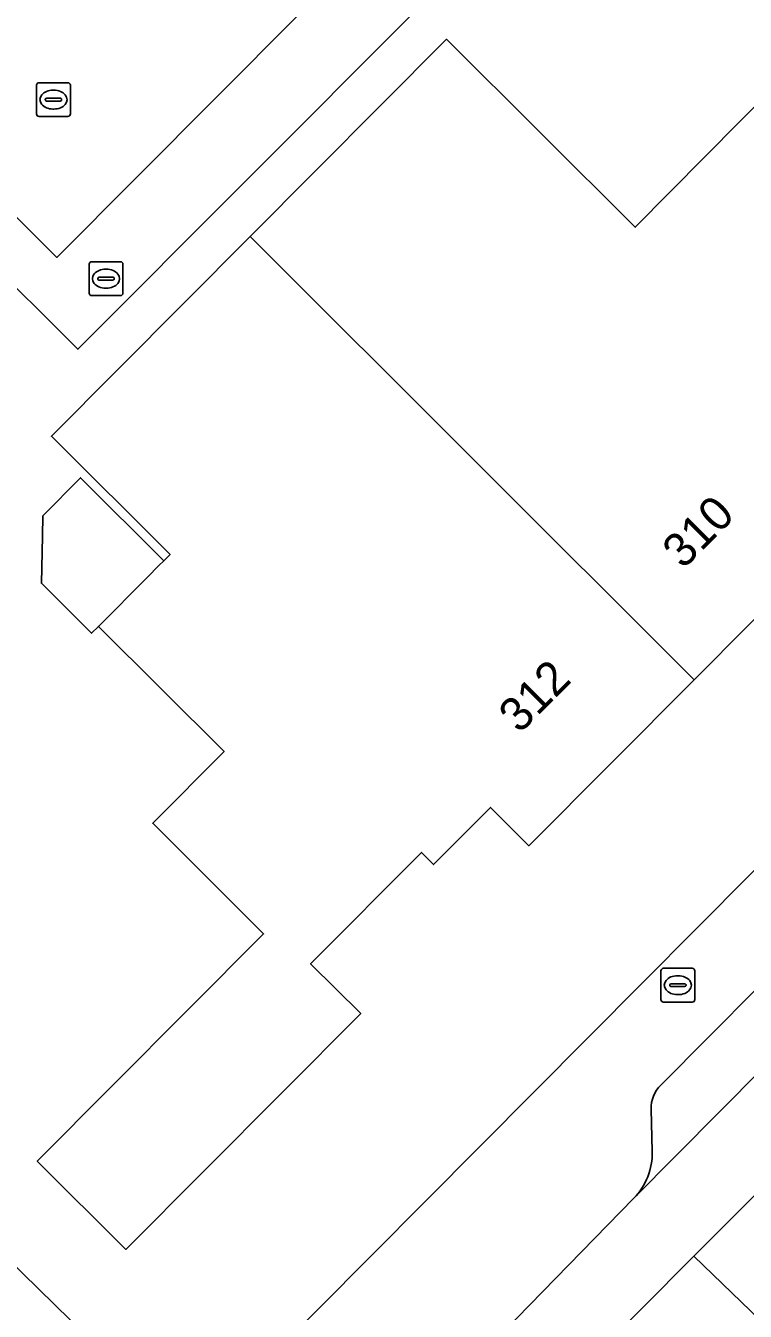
# Model space of a CAD drawing. Extents: x 157767 to 159172, y 387839 to 389425.
# Drawn here: x 158476.92 to 158498.22, y 388698.93 to 388736.97 of the extents above; entities that cross this region are included whole.
import ezdxf

# ---------------------------------------------------------------- set-up
doc = ezdxf.new("R2010")
doc.units = 0
for name, color, linetype in [('IMGEO_Brandkraan', 7, 'Continuous'), ('IMGEO_Erf', 7, 'Continuous'), ('IMGEO_Pand', 7, 'Continuous'), ('IMGEO_Pand_nummerreeks', 7, 'Continuous'), ('IMGEO_Parkeervlak_open', 7, 'Continuous'), ('IMGEO_Rijbaan_lokaal_gesloten', 7, 'Continuous'), ('IMGEO_Rijbaan_lokaal_open', 7, 'Continuous'), ('IMGEO_Rioolput', 7, 'Continuous'), ('IMGEO_Voetpad_open', 7, 'Continuous')]:
    doc.layers.add(name, color=color, linetype=linetype)

msp = doc.modelspace()

# ---------------------------------------------------------------- linework, layer by layer
at = {"layer": 'IMGEO_Brandkraan'}
for p, q in [((158478.802, 388729.062), (158478.802, 388729.914)), ((158478.877, 388729.988), (158479.729, 388729.988)), ((158479.803, 388729.914), (158479.803, 388729.062)), ((158479.061, 388729.482), (158479.061, 388729.494)), ((158479.499, 388729.445), (158479.101, 388729.445)), ((158479.104, 388729.531), (158479.502, 388729.531)), ((158479.29, 388729.768), (158479.315, 388729.768)), ((158479.545, 388729.494), (158479.545, 388729.482)), ((158479.313, 388729.208), (158479.288, 388729.208)), ((158479.729, 388728.988), (158478.877, 388728.988)), ((158495.728, 388708.156), (158495.728, 388709.008)), ((158495.803, 388709.082), (158496.655, 388709.082)), ((158496.729, 388709.008), (158496.729, 388708.156)), ((158495.987, 388708.576), (158495.987, 388708.588)), ((158496.425, 388708.539), (158496.027, 388708.539)), ((158496.03, 388708.625), (158496.428, 388708.625)), ((158496.216, 388708.862), (158496.241, 388708.862)), ((158496.471, 388708.588), (158496.471, 388708.576)), ((158496.239, 388708.302), (158496.214, 388708.302)), ((158496.655, 388708.082), (158495.803, 388708.082))]:
    msp.add_line(p, q, dxfattribs=at)
for points in [[(158478.802, 388729.062), (158478.802, 388729.914)], [(158478.877, 388729.988), (158479.729, 388729.988)], [(158479.803, 388729.914), (158479.803, 388729.062)], [(158479.729, 388728.988), (158478.877, 388728.988)], [(158495.728, 388708.156), (158495.728, 388709.008)], [(158495.803, 388709.082), (158496.655, 388709.082)], [(158496.729, 388709.008), (158496.729, 388708.156)], [(158496.655, 388708.082), (158495.803, 388708.082)]]:
    msp.add_lwpolyline(points, dxfattribs=at)
for centre, radius, start, end in [((158478.879, 388729.912), 0.0765, 91.552, 178.448), ((158478.879, 388729.912), 0.0765, 91.552, 178.448), ((158479.727, 388729.912), 0.0765, 1.552, 88.448), ((158479.727, 388729.912), 0.0765, 1.552, 88.448), ((158479.101, 388729.491), 0.0403, 85.8775, 175.7526), ((158479.098, 388729.481), 0.0366, 178.938, 274.7102), ((158479.502, 388729.488), 0.043, 264.8664, 352.4533), ((158479.506, 388729.493), 0.0386, 1.7309, 96.639), ((158478.879, 388729.064), 0.0765, 181.552, 268.448), ((158478.879, 388729.064), 0.0765, 181.552, 268.448), ((158479.727, 388729.064), 0.0765, 271.552, 358.448), ((158479.727, 388729.064), 0.0765, 271.552, 358.448), ((158495.805, 388709.006), 0.0765, 91.552, 178.448), ((158495.805, 388709.006), 0.0765, 91.552, 178.448), ((158496.653, 388709.006), 0.0765, 1.552, 88.448), ((158496.653, 388709.006), 0.0765, 1.552, 88.448), ((158496.027, 388708.585), 0.0403, 85.8775, 175.7526), ((158496.024, 388708.575), 0.0366, 178.938, 274.7102), ((158496.428, 388708.582), 0.043, 264.8664, 352.4533), ((158496.432, 388708.587), 0.0386, 1.7309, 96.639), ((158495.805, 388708.158), 0.0765, 181.552, 268.448), ((158495.805, 388708.158), 0.0765, 181.552, 268.448), ((158496.653, 388708.158), 0.0765, 271.552, 358.448), ((158496.653, 388708.158), 0.0765, 271.552, 358.448)]:
    msp.add_arc(centre, radius, start, end, dxfattribs=at)
for centre, major_axis, ratio, start_param, end_param in [((158479.289, 388729.488), (-0.387, 0.002), 0.722429, 4.712389, 7.853982), ((158479.314, 388729.488), (-0.39, 0.002), 0.717154, 1.570796, 4.712389), ((158496.215, 388708.582), (-0.387, 0.002), 0.722429, 4.712389, 7.853982), ((158496.24, 388708.582), (-0.39, 0.002), 0.717154, 1.570796, 4.712389)]:
    msp.add_ellipse(centre, major_axis=major_axis, ratio=ratio, start_param=start_param, end_param=end_param, dxfattribs=at)
at = {"layer": 'IMGEO_Erf'}
for points in [[(158483.957, 388697.358), (158500, 388713.495), (158536.294, 388750), (158564.998, 388778.87), (158550.298, 388793.461)], [(158488.5, 388737.452), (158478.471, 388727.401), (158475.565, 388730.284), (158473.041, 388727.75), (158468.842, 388723.534), (158476.322, 388716.084), (158471.877, 388711.621), (158468.355, 388715.128), (158467.971, 388714.743), (158466.238, 388716.469), (158465.137, 388715.363), (158461.065, 388719.419), (158460.645, 388718.997), (158459.085, 388720.551), (158459.517, 388720.985), (158457.019, 388723.473), (158467.137, 388733.631), (158469.612, 388736.116), (158468.981, 388736.736), (158455.78, 388723.57), (158467.535, 388709.137), (158468.482, 388708.212), (158475.377, 388701.475), (158479.694, 388697.257)], [(158500, 388720.924), (158496.71, 388717.621), (158491.818, 388712.709), (158490.682, 388713.841), (158489, 388712.153), (158488.641, 388712.51), (158485.359, 388709.215), (158486.84, 388707.741), (158479.889, 388700.762), (158477.268, 388703.373), (158483.968, 388710.1), (158480.684, 388713.373), (158482.796, 388715.494), (158479.075, 388719.199), (158478.873, 388718.996), (158477.388, 388720.475), (158477.418, 388721.872), (158477.432, 388722.474), (158478.548, 388723.595), (158481.01, 388721.142), (158481.198, 388721.33), (158477.687, 388724.827), (158483.569, 388730.733), (158489.384, 388736.571), (158494.967, 388731.011), (158499.104, 388735.189)]]:
    msp.add_lwpolyline(points, dxfattribs=at)
at = {"layer": 'IMGEO_Pand'}
for points in [[(158496.71, 388717.621), (158500, 388720.924), (158501.5, 388722.43), (158500.364, 388723.561), (158502.036, 388725.24), (158501.694, 388725.581), (158505.19, 388729.09), (158500.787, 388733.523), (158499.104, 388735.189), (158494.967, 388731.011), (158489.384, 388736.571), (158483.569, 388730.733)], [(158496.71, 388717.621), (158483.569, 388730.733), (158477.687, 388724.827), (158481.198, 388721.33), (158481.01, 388721.142), (158480.87, 388721), (158480.526, 388720.655), (158479.075, 388719.199), (158482.796, 388715.494), (158480.684, 388713.373), (158483.968, 388710.1), (158477.268, 388703.373), (158479.889, 388700.762), (158486.84, 388707.741), (158485.359, 388709.215), (158488.641, 388712.51), (158489, 388712.153), (158490.682, 388713.841), (158491.818, 388712.709)], [(158479.075, 388719.199), (158480.526, 388720.655), (158480.87, 388721), (158481.01, 388721.142), (158478.548, 388723.595), (158477.432, 388722.474), (158477.418, 388721.872), (158477.388, 388720.475), (158478.873, 388718.996)]]:
    msp.add_lwpolyline(points, close=True, dxfattribs=at)
at = {"layer": 'IMGEO_Parkeervlak_open'}
for points in [[(158494.927, 388702.278), (158500, 388707.39), (158514.537, 388722.035)], [(158511.33, 388721.321), (158500, 388709.928), (158495.722, 388705.626)], [(158495.438, 388704.911), (158495.47, 388703.66)]]:
    msp.add_lwpolyline(points, dxfattribs=at)
for centre, radius, start, end in [((158496.406, 388704.94), 0.969, 134.9363, 181.7375), ((158493.542, 388703.62), 1.928, 315.9047, 1.1947)]:
    msp.add_arc(centre, radius, start, end, dxfattribs=at)
at = {"layer": 'IMGEO_Rijbaan_lokaal_gesloten'}
msp.add_lwpolyline([(158606.755, 388811.281), (158605.002, 388813.081), (158575.481, 388783.333), (158556.771, 388764.502), (158556.46, 388764.189), (158544.35, 388752.036), (158542.333, 388750), (158530.995, 388738.556), (158514.696, 388722.195), (158514.537, 388722.035), (158500, 388707.39), (158494.927, 388702.278), (158487.218, 388694.378), (158488.902, 388692.726), (158496.706, 388700.559), (158501.89, 388705.761), (158518.632, 388722.627), (158536.648, 388740.777), (158559.421, 388763.72), (158575.267, 388779.508), (158587.717, 388792.072)], close=True, dxfattribs=at)
for points in [[(158555.577, 388754.49), (158564.258, 388763.267), (158571.919, 388770.96), (158574.873, 388773.914), (158581.38, 388780.421), (158596.851, 388796.172), (158597.473, 388796.797), (158607.291, 388806.668), (158609.278, 388808.691), (158606.755, 388811.281), (158587.717, 388792.072), (158575.267, 388779.508), (158559.421, 388763.72), (158536.648, 388740.777), (158518.632, 388722.627), (158501.89, 388705.761), (158496.706, 388700.559), (158499.226, 388698.124), (158500, 388698.895), (158519.619, 388718.445)], [(158490.623, 388689.513), (158490.782, 388689.674), (158494.262, 388693.177), (158499.226, 388698.124), (158496.706, 388700.559), (158488.902, 388692.726), (158487.218, 388694.378), (158486.844, 388694.027), (158475.02, 388682.302), (158474.903, 388682.187), (158476.626, 388680.406), (158469.159, 388672.912), (158446.094, 388649.764), (158433.488, 388636.581)]]:
    msp.add_lwpolyline(points, dxfattribs=at)
at = {"layer": 'IMGEO_Rijbaan_lokaal_open'}
msp.add_lwpolyline([(158500, 388759.449), (158490.594, 388750), (158479.993, 388739.35), (158475.72, 388739.417), (158474.973, 388740.155), (158471.8, 388743.29), (158471.145, 388743.939), (158467.974, 388747.072), (158467.337, 388747.701), (158465.779, 388749.241), (158448.76, 388732.1), (158451.966, 388728.241), (158453.009, 388729.271), (158463.412, 388739.799), (158468.112, 388739.851), (158477.843, 388730.117), (158487.325, 388739.645), (158494.346, 388746.701), (158507.094, 388759.514)], dxfattribs=at)
at = {"layer": 'IMGEO_Rioolput'}
for p, q in [((158477.246, 388734.361), (158477.246, 388735.213)), ((158477.321, 388735.287), (158478.173, 388735.287)), ((158478.247, 388735.213), (158478.247, 388734.361)), ((158477.505, 388734.781), (158477.505, 388734.793)), ((158477.548, 388734.83), (158477.946, 388734.83)), ((158477.734, 388735.067), (158477.759, 388735.067)), ((158477.989, 388734.793), (158477.989, 388734.781)), ((158477.943, 388734.744), (158477.545, 388734.744)), ((158477.757, 388734.507), (158477.732, 388734.507)), ((158478.173, 388734.287), (158477.321, 388734.287))]:
    msp.add_line(p, q, dxfattribs=at)
for points in [[(158477.246, 388734.361), (158477.246, 388735.213)], [(158477.321, 388735.287), (158478.173, 388735.287)], [(158478.247, 388735.213), (158478.247, 388734.361)], [(158478.173, 388734.287), (158477.321, 388734.287)]]:
    msp.add_lwpolyline(points, dxfattribs=at)
for centre, radius, start, end in [((158477.323, 388735.211), 0.0765, 91.552, 178.448), ((158477.323, 388735.211), 0.0765, 91.552, 178.448), ((158478.171, 388735.211), 0.0765, 1.552, 88.448), ((158478.171, 388735.211), 0.0765, 1.552, 88.448), ((158477.545, 388734.79), 0.0403, 85.8775, 175.7526), ((158477.542, 388734.78), 0.0366, 178.938, 274.7102), ((158477.946, 388734.787), 0.043, 264.8664, 352.4533), ((158477.95, 388734.792), 0.0386, 1.7309, 96.639), ((158477.323, 388734.363), 0.0765, 181.552, 268.448), ((158477.323, 388734.363), 0.0765, 181.552, 268.448), ((158478.171, 388734.363), 0.0765, 271.552, 358.448), ((158478.171, 388734.363), 0.0765, 271.552, 358.448)]:
    msp.add_arc(centre, radius, start, end, dxfattribs=at)
for centre, major_axis, ratio, start_param, end_param in [((158477.733, 388734.787), (-0.387, 0.002), 0.722429, 4.712389, 7.853982), ((158477.758, 388734.787), (-0.39, 0.002), 0.717154, 1.570796, 4.712389)]:
    msp.add_ellipse(centre, major_axis=major_axis, ratio=ratio, start_param=start_param, end_param=end_param, dxfattribs=at)
at = {"layer": 'IMGEO_Voetpad_open'}
for points in [[(158606.995, 388818.797), (158577.112, 388788.672), (158572.781, 388786.6), (158569.66, 388783.515), (158566.852, 388780.703), (158566.057, 388779.908), (158564.998, 388778.87), (158536.294, 388750), (158500, 388713.495), (158483.957, 388697.358), (158480.338, 388693.245)], [(158479.694, 388697.257), (158475.377, 388701.475), (158468.482, 388708.212), (158467.535, 388709.137), (158455.78, 388723.57), (158451.966, 388728.241), (158448.76, 388732.1), (158445.878, 388735.574), (158438.91, 388744.051), (158437.643, 388745.593), (158434.02, 388750), (158424.372, 388761.737)], [(158507.094, 388759.514), (158494.346, 388746.701), (158495.57, 388745.466), (158488.583, 388738.358), (158487.325, 388739.645), (158477.843, 388730.117), (158468.112, 388739.851), (158463.412, 388739.799), (158466.655, 388736.578), (158456.208, 388726.09), (158453.009, 388729.271), (158451.966, 388728.241), (158455.78, 388723.57), (158468.981, 388736.736), (158469.612, 388736.116), (158469.661, 388736.165), (158475.565, 388730.284), (158478.471, 388727.401), (158488.5, 388737.452), (158496.746, 388745.716), (158508.372, 388757.368)], [(158495.722, 388705.626), (158500, 388709.928), (158511.33, 388721.321)], [(158495.47, 388703.66), (158495.438, 388704.911)], [(158486.844, 388694.027), (158487.218, 388694.378), (158494.927, 388702.278)]]:
    msp.add_lwpolyline(points, dxfattribs=at)
for centre, radius, start, end in [((158496.406, 388704.94), 0.969, 134.9363, 181.7375), ((158493.542, 388703.62), 1.928, 315.9047, 1.1947)]:
    msp.add_arc(centre, radius, start, end, dxfattribs=at)

# ---------------------------------------------------------------- texts
at = {"layer": 'IMGEO_Pand_nummerreeks'}
for s, rotation, p in [('310', 45.1152, (158496.388, 388720.869)), ('312', 45.1147, (158491.543, 388716.004))]:
    msp.add_text(s, height=1, rotation=rotation, dxfattribs=at).set_placement(p)

doc.saveas('drawing.dxf')
